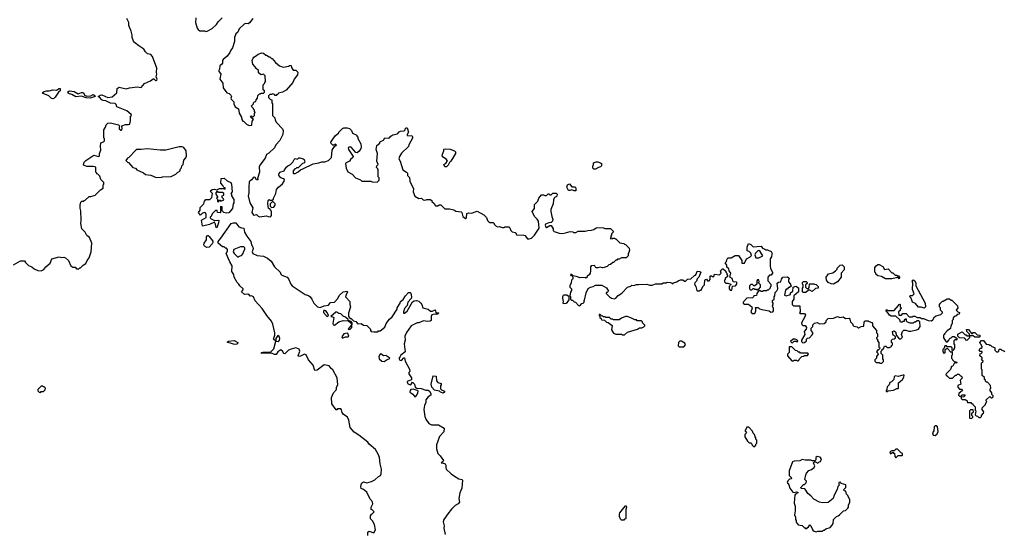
# Model space of a CAD drawing. Extents: x 1861455 to 2058065, y 200073 to 437907.
# Tile 389 of 574: x 1981893 to 1994380, y 352951 to 359472. Entities that reach past the tile are written whole.
import ezdxf

# ---------------------------------------------------------------- set-up
doc = ezdxf.new("R2010")
doc.units = 0

msp = doc.modelspace()

# ---------------------------------------------------------------- linework, layer by layer
at = {"layer": '0CON05XD'}
for points in [[(1982048, 356335), (1982075, 356310), (1982125, 356288), (1982167, 356283), (1982199, 356301), (1982224, 356336), (1982279, 356381), (1982300, 356435), (1982395, 356462), (1982425, 356452), (1982455, 356458), (1982475, 356448), (1982510, 356415), (1982540, 356345), (1982565, 356332), (1982595, 356330), (1982615, 356310), (1982645, 356310), (1982655, 356320), (1982665, 356320), (1982700, 356355), (1982730, 356375), (1982748, 356415), (1982775, 356450), (1982800, 356525), (1982810, 356635), (1982778, 356705), (1982744, 356734), (1982723, 356773), (1982682, 356815), (1982668, 356885), (1982672, 356925), (1982670, 357045), (1982658, 357078), (1982658, 357115), (1982670, 357155), (1982682, 357168), (1982705, 357170), (1982712, 357178), (1982725, 357180), (1982773, 357227), (1982795, 357228), (1982850, 357245), (1982917, 357313), (1982950, 357335), (1982950, 357375), (1982960, 357385), (1982960, 357405), (1982923, 357443), (1982910, 357485), (1982885, 357510), (1982870, 357515), (1982870, 357525), (1982860, 357535), (1982860, 357595), (1982850, 357605), (1982825, 357610), (1982745, 357606), (1982702, 357625), (1982712, 357665), (1982730, 357685), (1982835, 357750), (1982865, 357744), (1982895, 357737), (1982906, 357744), (1982907, 357775), (1982922, 357815), (1982918, 357865), (1982923, 357907), (1982955, 357920), (1982967, 357933), (1982968, 357955), (1982960, 357975), (1982960, 358075), (1982982, 358108), (1982990, 358135), (1983013, 358157), (1983045, 358162), (1983147, 358137), (1983160, 358125), (1983154, 358106), (1983156, 358085), (1983175, 358069), (1983185, 358071), (1983191, 358085), (1983190, 358125), (1983235, 358142), (1983275, 358140), (1983288, 358145), (1983293, 358177), (1983300, 358185), (1983300, 358245), (1983310, 358255), (1983308, 358268), (1983250, 358315), (1983127, 358367), (1983118, 358395), (1983106, 358406), (1983045, 358410), (1982985, 358442), (1982950, 358445), (1982933, 358455), (1982905, 358490), (1982890, 358495), (1982920, 358515), (1982935, 358517), (1983012, 358482), (1983065, 358493), (1983124, 358545), (1983130, 358600), (1983154, 358616), (1983245, 358594), (1983285, 358606), (1983385, 358621), (1983435, 358611), (1983475, 358663), (1983552, 358695), (1983585, 358720), (1983595, 358722), (1983615, 358700), (1983625, 358698), (1983634, 358705), (1983636, 358716), (1983622, 358745), (1983632, 358782), (1983628, 358805), (1983632, 358855), (1983578, 359005), (1983555, 359028), (1983515, 359040), (1983490, 359065), (1983469, 359099), (1983405, 359138), (1983351, 359181), (1983335, 359200), (1983318, 359245), (1983318, 359275), (1983307, 359325), (1983277, 359397), (1983276, 359436), (1983251, 359485)], [(1984128, 359495), (1984123, 359435), (1984143, 359365), (1984155, 359348), (1984178, 359332), (1984235, 359330), (1984255, 359322), (1984270, 359325), (1984332, 359358), (1984390, 359410), (1984410, 359445), (1984463, 359495)], [(1984850, 359485), (1984809, 359431), (1984792, 359418), (1984755, 359422), (1984740, 359415), (1984677, 359355), (1984661, 359315), (1984635, 359290), (1984617, 359245), (1984619, 359195), (1984593, 359115), (1984570, 359085), (1984560, 359055), (1984525, 359008), (1984473, 358965), (1984467, 358953), (1984465, 358920), (1984458, 358905), (1984432, 358885), (1984428, 358845), (1984418, 358825), (1984418, 358815), (1984443, 358785), (1984432, 358715), (1984468, 358665), (1984473, 358605), (1984518, 358545), (1984550, 358535), (1984570, 358515), (1984578, 358495), (1984570, 358475), (1984573, 358463), (1984607, 358427), (1984608, 358405), (1984627, 358367), (1984668, 358338), (1984678, 358285), (1984708, 358235), (1984712, 358205), (1984724, 358184), (1984735, 358180), (1984770, 358145), (1984805, 358128), (1984837, 358133), (1984840, 358185), (1984860, 358205), (1984820, 358235), (1984835, 358250), (1984845, 358240), (1984858, 358242), (1984870, 358255), (1984870, 358285), (1984880, 358295), (1984870, 358305), (1984870, 358325), (1984860, 358335), (1984860, 358345), (1984830, 358375), (1984858, 358402), (1984860, 358415), (1984872, 358428), (1984888, 358432), (1984890, 358455), (1984910, 358475), (1984915, 358510), (1984935, 358530), (1984945, 358530), (1984955, 358540), (1984985, 358540), (1984998, 358552), (1984998, 358568), (1984980, 358580), (1984980, 358645), (1984998, 358662), (1985000, 358675), (1985010, 358685), (1985005, 358760), (1984985, 358780), (1984955, 358772), (1984920, 358795), (1984920, 358825), (1984891, 358851), (1984880, 358875), (1984848, 358908), (1984840, 358955), (1984852, 358985), (1984864, 358996), (1984898, 359015), (1984916, 359034), (1984965, 359052), (1984987, 359047), (1985015, 359020), (1985025, 359020), (1985055, 359000), (1985065, 359000), (1985085, 358980), (1985095, 358980), (1985137, 358927), (1985190, 358885), (1985235, 358868), (1985307, 358883), (1985315, 358890), (1985335, 358890), (1985340, 358865), (1985362, 358832), (1985395, 358830), (1985420, 358805), (1985417, 358773), (1985373, 358717), (1985358, 358675), (1985273, 358577), (1985225, 358552), (1985175, 358538), (1985165, 358520), (1985155, 358520), (1985145, 358510), (1985135, 358510), (1985125, 358520)], [(1982315, 358468), (1982295, 358472), (1982263, 358503), (1982190, 358535), (1982182, 358548), (1982205, 358562), (1982235, 358570), (1982265, 358569), (1982315, 358583), (1982362, 358578), (1982395, 358600), (1982408, 358598), (1982405, 358570), (1982387, 358553), (1982345, 358488), (1982325, 358472), (1982315, 358468)], [(1982785, 358474), (1982735, 358478), (1982675, 358500), (1982604, 358494), (1982555, 358520), (1982510, 358535), (1982502, 358555), (1982525, 358567), (1982585, 358560), (1982635, 358532), (1982675, 358547), (1982695, 358548), (1982705, 358540), (1982713, 358513), (1982745, 358500), (1982795, 358507), (1982825, 358520), (1982838, 358515), (1982850, 358495), (1982785, 358474)], [(1985125, 358520), (1985105, 358530), (1985085, 358520), (1985065, 358520), (1985050, 358505), (1985050, 358485), (1985075, 358460), (1985090, 358455), (1985090, 358415), (1985100, 358405), (1985100, 358255), (1985127, 358227), (1985132, 358195), (1985148, 358165), (1985228, 358085), (1985233, 358065), (1985230, 358015), (1985193, 357937), (1985142, 357885), (1985123, 357847), (1985053, 357777), (1985025, 357760), (1985007, 357715), (1984937, 357625), (1984930, 357605), (1984936, 357535), (1984910, 357455), (1984917, 357447), (1984915, 357440), (1984895, 357440), (1984879, 357469), (1984865, 357472), (1984852, 357465), (1984833, 357437), (1984803, 357415), (1984798, 357345), (1984800, 357275), (1984790, 357235), (1984813, 357145), (1984848, 357085), (1984838, 357025), (1984855, 356998), (1984865, 356992), (1984895, 356998), (1984916, 356976), (1984935, 356971), (1985025, 356982), (1985043, 356973), (1985075, 356970), (1985088, 356985), (1985088, 357035), (1985080, 357055), (1985065, 357070), (1985050, 357075), (1985040, 357135), (1985043, 357177), (1985055, 357190), (1985065, 357180), (1985095, 357180), (1985110, 357195), (1985110, 357205), (1985142, 357265), (1985148, 357315), (1985174, 357346), (1985225, 357388), (1985247, 357423), (1985252, 357442), (1985238, 357452), (1985203, 357463), (1985190, 357475), (1985190, 357485), (1985180, 357495), (1985180, 357515), (1985190, 357525), (1985192, 357538), (1985248, 357552), (1985250, 357565), (1985270, 357585), (1985270, 357595), (1985292, 357618), (1985328, 357632), (1985358, 357662), (1985372, 357698), (1985385, 357710), (1985415, 357700), (1985432, 357718), (1985445, 357720), (1985487, 357707), (1985500, 357695), (1985510, 357665), (1985495, 357650), (1985480, 357645), (1985425, 357590), (1985405, 357590), (1985398, 357582), (1985382, 357578), (1985360, 357555), (1985360, 357525), (1985365, 357520), (1985385, 357520), (1985425, 357542), (1985453, 357567), (1985485, 357577), (1985615, 357642), (1985685, 357653), (1985725, 357668), (1985762, 357668), (1985810, 357685), (1985847, 357723), (1985858, 357815), (1985882, 357858), (1985910, 357885), (1985895, 357890), (1985885, 357880), (1985865, 357880), (1985842, 357902), (1985840, 357915), (1985894, 357996), (1985940, 358035), (1985940, 358045), (1985988, 358092), (1986005, 358098), (1986045, 358098), (1986075, 358090), (1986100, 358065), (1986112, 358032), (1986170, 358005), (1986170, 357995), (1986180, 357985), (1986180, 357965), (1986220, 357895), (1986222, 357855), (1986218, 357835), (1986199, 357801), (1986175, 357782), (1986154, 357784), (1986095, 357854), (1986085, 357858), (1986068, 357852), (1986060, 357840), (1986062, 357822), (1986095, 357773), (1986122, 357735), (1986118, 357722), (1986087, 357695), (1986074, 357676), (1986035, 357656), (1986027, 357645), (1986032, 357585), (1986055, 357540), (1986109, 357509), (1986150, 357465), (1986215, 357440), (1986233, 357423), (1986345, 357420), (1986365, 357412), (1986425, 357410), (1986450, 357435), (1986450, 357465), (1986440, 357475), (1986440, 357565), (1986435, 357580), (1986420, 357595), (1986422, 357615), (1986438, 357635), (1986422, 357675), (1986432, 357775), (1986412, 357825), (1986422, 357875), (1986460, 357905), (1986460, 357915), (1986470, 357925), (1986505, 357943), (1986525, 357970), (1986565, 357968), (1986585, 357972), (1986600, 357995), (1986625, 358008), (1986685, 358022), (1986704, 358046), (1986723, 358057), (1986768, 358062), (1986780, 358075), (1986780, 358085), (1986795, 358100), (1986805, 358100), (1986823, 358045), (1986807, 358015), (1986808, 358005), (1986817, 357997), (1986865, 358000), (1986872, 357995), (1986878, 357975), (1986828, 357885), (1986825, 357860), (1986734, 357776), (1986708, 357735), (1986702, 357705), (1986718, 357675), (1986752, 357565), (1986798, 357538), (1986810, 357525), (1986810, 357495), (1986837, 357467), (1986843, 357423), (1986867, 357367), (1986887, 357327), (1986882, 357285), (1986905, 357230), (1986955, 357200), (1986987, 357207), (1987010, 357185), (1987025, 357180), (1987047, 357183), (1987055, 357190), (1987097, 357187), (1987120, 357175), (1987120, 357165), (1987150, 357140), (1987165, 357110), (1987195, 357110), (1987215, 357120), (1987235, 357120), (1987285, 357070), (1987345, 357070), (1987397, 357057), (1987423, 357043), (1987492, 357032), (1987502, 357022), (1987511, 356975), (1987545, 356946), (1987560, 356955), (1987565, 357010), (1987585, 357018), (1987625, 357017), (1987695, 357042), (1987780, 356995), (1987815, 356960), (1987824, 356924), (1987844, 356904), (1987855, 356898), (1987898, 356898), (1987910, 356885), (1987910, 356875), (1987935, 356850), (1987955, 356842), (1987975, 356848), (1988015, 356832), (1988038, 356832), (1988045, 356840), (1988095, 356840), (1988108, 356828), (1988120, 356795), (1988138, 356778), (1988175, 356770), (1988190, 356755), (1988192, 356742), (1988287, 356737), (1988305, 356730), (1988315, 356710), (1988335, 356690), (1988355, 356688), (1988385, 356698), (1988422, 356735), (1988482, 356825), (1988472, 356912), (1988455, 356940), (1988420, 356975), (1988392, 357035), (1988422, 357075), (1988423, 357127), (1988463, 357167), (1988478, 357205), (1988512, 357248), (1988535, 357250), (1988555, 357240), (1988575, 357240), (1988595, 357260), (1988605, 357260), (1988615, 357250), (1988635, 357250), (1988648, 357262), (1988655, 357270), (1988695, 357270), (1988710, 357255), (1988705, 357230), (1988698, 357222), (1988682, 357218), (1988670, 357205), (1988662, 357185), (1988660, 357135), (1988628, 357062), (1988628, 357035), (1988640, 356975), (1988656, 356934), (1988652, 356915), (1988635, 356898), (1988605, 356894), (1988563, 356875), (1988557, 356865), (1988567, 356837), (1988575, 356832), (1988615, 356858), (1988635, 356860), (1988660, 356815), (1988660, 356795), (1988672, 356782), (1988735, 356762), (1988775, 356758), (1988816, 356764), (1988875, 356782), (1988907, 356777), (1988915, 356770), (1988945, 356770), (1988975, 356788), (1989065, 356788), (1989097, 356797), (1989145, 356800), (1989175, 356808), (1989205, 356830), (1989225, 356832), (1989295, 356828), (1989315, 356820), (1989385, 356820), (1989418, 356788), (1989420, 356775), (1989400, 356755), (1989400, 356735), (1989390, 356725), (1989390, 356705), (1989382, 356692), (1989405, 356690), (1989415, 356700), (1989435, 356700), (1989445, 356690), (1989455, 356690), (1989505, 356640), (1989555, 356630), (1989565, 356620), (1989578, 356618), (1989622, 356572), (1989628, 356545), (1989620, 356515), (1989610, 356505), (1989610, 356475), (1989585, 356450), (1989525, 356450), (1989495, 356430), (1989475, 356430), (1989465, 356420), (1989455, 356420), (1989425, 356390), (1989415, 356390), (1989387, 356363), (1989365, 356360), (1989345, 356340), (1989306, 356324), (1989285, 356322), (1989255, 356332), (1989225, 356320), (1989205, 356320), (1989190, 356335), (1989185, 356350), (1989142, 356348), (1989130, 356335), (1989132, 356285), (1989127, 356253), (1989116, 356234), (1989090, 356215), (1989088, 356202), (1989075, 356192), (1989063, 356197), (1988995, 356194), (1988969, 356209), (1988912, 356222), (1988895, 356238), (1988880, 356235), (1988882, 356225), (1988898, 356218), (1988908, 356205), (1988907, 356183), (1988890, 356165), (1988887, 356133), (1988868, 356095), (1988870, 356075), (1988890, 356055), (1988890, 356035), (1988878, 356012), (1988870, 355965), (1988877, 355957), (1988880, 355925), (1988892, 355912), (1988905, 355910), (1988925, 355890), (1988940, 355885), (1988982, 355842), (1988995, 355840), (1989022, 355868), (1989038, 355872), (1989050, 355885), (1989050, 355905), (1989057, 355913), (1989078, 356005), (1989101, 356059), (1989132, 356078), (1989166, 356084), (1989195, 356100), (1989275, 356100), (1989335, 356068), (1989360, 356025), (1989345, 356010), (1989332, 356008), (1989330, 355995), (1989372, 355952), (1989400, 355935), (1989435, 355928), (1989453, 355937), (1989481, 355969), (1989529, 356001), (1989600, 356075), (1989645, 356090), (1989655, 356100), (1989682, 356098), (1989715, 356112), (1989745, 356108), (1989845, 356113), (1989885, 356102), (1989913, 356103), (1989955, 356118), (1990035, 356120), (1990055, 356132), (1990095, 356130), (1990105, 356138), (1990146, 356136), (1990175, 356120), (1990185, 356130), (1990227, 356143), (1990243, 356157), (1990275, 356170), (1990305, 356170), (1990323, 356153), (1990335, 356152), (1990363, 356177), (1990405, 356180), (1990450, 356225), (1990465, 356230), (1990472, 356242)], [(1983625, 357468), (1983695, 357472), (1983705, 357478), (1983815, 357482), (1983875, 357512), (1983895, 357532), (1983923, 357547), (1983933, 357577), (1983947, 357593), (1983950, 357615), (1983967, 357633), (1983973, 357687), (1984001, 357719), (1984008, 357742), (1984006, 357805), (1983975, 357850), (1983955, 357857), (1983915, 357857), (1983745, 357817), (1983675, 357817), (1983515, 357834), (1983434, 357824), (1983380, 357825), (1983364, 357816), (1983276, 357724), (1983260, 357715), (1983240, 357685), (1983260, 357665), (1983275, 357660), (1983330, 357595), (1983360, 357585), (1983380, 357565), (1983465, 357528), (1983488, 357508), (1983556, 357496), (1983625, 357468)], [(1987305, 357603), (1987284, 357604), (1987273, 357635), (1987299, 357651), (1987320, 357675), (1987306, 357696), (1987263, 357725), (1987253, 357745), (1987254, 357766), (1987273, 357805), (1987274, 357826), (1987287, 357833), (1987354, 357826), (1987407, 357807), (1987420, 357795), (1987418, 357775), (1987395, 357730), (1987360, 357675), (1987342, 357658), (1987328, 357625), (1987305, 357603)], [(1989195, 357572), (1989173, 357573), (1989160, 357585), (1989160, 357615), (1989170, 357625), (1989170, 357655), (1989205, 357668), (1989225, 357668), (1989260, 357655), (1989270, 357645), (1989270, 357615), (1989257, 357603), (1989233, 357597), (1989195, 357572)], [(1984395, 356830), (1984383, 356833), (1984377, 356877), (1984365, 356900), (1984299, 356871), (1984212, 356852), (1984200, 356925), (1984258, 356962), (1984257, 356997), (1984248, 357018), (1984235, 357022), (1984213, 357017), (1984185, 356990), (1984160, 357025), (1984180, 357055), (1984182, 357088), (1984230, 357135), (1984235, 357170), (1984255, 357190), (1984305, 357190), (1984330, 357215), (1984340, 357265), (1984310, 357295), (1984332, 357318), (1984362, 357322), (1984395, 357310), (1984425, 357328), (1984485, 357330), (1984498, 357322), (1984498, 357338), (1984482, 357342), (1984470, 357365), (1984442, 357395), (1984450, 357455), (1984485, 357458), (1984525, 357428), (1984570, 357405), (1984580, 357385), (1984588, 357285), (1984570, 357265), (1984580, 357255), (1984580, 357235), (1984607, 357187), (1984610, 357145), (1984600, 357135), (1984592, 357075), (1984545, 357021), (1984514, 357014), (1984480, 357025), (1984460, 357045), (1984460, 357095), (1984445, 357100), (1984440, 357095), (1984440, 357025), (1984435, 357020), (1984403, 357023), (1984398, 357048), (1984375, 357050), (1984332, 357008), (1984320, 356975), (1984310, 356965), (1984310, 356955), (1984320, 356945), (1984365, 356922), (1984420, 356925), (1984416, 356894), (1984395, 356830)], [(1988925, 357298), (1988895, 357312), (1988872, 357302), (1988852, 357302), (1988832, 357345), (1988840, 357375), (1988867, 357387), (1988895, 357350), (1988938, 357348), (1988948, 357335), (1988945, 357300), (1988925, 357298)], [(1984415, 357160), (1984425, 357180), (1984435, 357180), (1984445, 357170), (1984480, 357185), (1984478, 357198), (1984460, 357215), (1984460, 357235), (1984480, 357245), (1984480, 357265), (1984465, 357280), (1984415, 357280), (1984405, 357290), (1984395, 357290), (1984380, 357275), (1984380, 357255), (1984400, 357225), (1984400, 357215), (1984390, 357205), (1984400, 357195), (1984400, 357165), (1984415, 357160)], [(1985088, 357088), (1985115, 357092), (1985132, 357115), (1985132, 357132), (1985108, 357158), (1985095, 357160), (1985070, 357135), (1985070, 357105), (1985088, 357088)], [(1986308, 352925), (1986310, 352965), (1986325, 352980), (1986385, 352958), (1986407, 352995), (1986391, 353065), (1986368, 353108), (1986340, 353135), (1986340, 353175), (1986350, 353185), (1986350, 353195), (1986365, 353200), (1986390, 353225), (1986365, 353250), (1986350, 353255), (1986350, 353285), (1986370, 353325), (1986368, 353345), (1986358, 353365), (1986336, 353386), (1986295, 353472), (1986255, 353507), (1986225, 353522), (1986218, 353545), (1986230, 353585), (1986242, 353598), (1986255, 353604), (1986295, 353594), (1986355, 353609), (1986395, 353629), (1986445, 353673), (1986469, 353685), (1986479, 353705), (1986483, 353767), (1986465, 353835), (1986458, 353915), (1986441, 353955), (1986405, 354016), (1986324, 354084), (1986309, 354109), (1986195, 354197), (1986135, 354234), (1986084, 354295), (1986066, 354386), (1986051, 354425), (1985995, 354464), (1985981, 354485), (1985975, 354520), (1985965, 354530), (1985925, 354530), (1985915, 354520), (1985905, 354520), (1985852, 354595), (1985848, 354675), (1985872, 354735), (1985910, 354775), (1985912, 354805), (1985928, 354835), (1985920, 354925), (1985866, 355025), (1985843, 355043), (1985817, 355077), (1985755, 355092), (1985666, 355024), (1985635, 355020), (1985613, 355085), (1985556, 355155), (1985525, 355219), (1985505, 355226), (1985455, 355200), (1985430, 355195), (1985424, 355205), (1985447, 355265), (1985439, 355289), (1985395, 355306), (1985335, 355288), (1985304, 355275), (1985255, 355230), (1985242, 355232), (1985226, 355265), (1985205, 355279), (1985168, 355255), (1985145, 355222), (1985125, 355223), (1985085, 355240), (1984960, 355235), (1984960, 355245), (1984975, 355250), (1985075, 355250), (1985117, 355293), (1985140, 355390), (1985112, 355415), (1985128, 355465), (1985128, 355495), (1985103, 355605), (1985088, 355645), (1985028, 355718), (1984970, 355805), (1984881, 355901), (1984860, 355955), (1984835, 355967), (1984815, 355962), (1984806, 355976), (1984786, 355986), (1984745, 355983), (1984708, 356015), (1984727, 356043), (1984728, 356055), (1984684, 356094), (1984673, 356113), (1984650, 356135), (1984612, 356205), (1984610, 356235), (1984582, 356275), (1984587, 356347), (1984558, 356398), (1984512, 356505), (1984530, 356535), (1984530, 356555), (1984515, 356570), (1984502, 356572), (1984485, 356590), (1984465, 356590), (1984410, 356635), (1984410, 356655), (1984445, 356698), (1984577, 356885), (1984605, 356894), (1984635, 356891), (1984674, 356844), (1984705, 356830), (1984735, 356827), (1984746, 356776), (1984772, 356722), (1984826, 356655), (1984832, 356615), (1984850, 356585), (1984852, 356565), (1984843, 356525), (1984850, 356505), (1984905, 356479), (1984985, 356469), (1985035, 356446), (1985081, 356405), (1985125, 356333), (1985195, 356268), (1985205, 356240), (1985217, 356227), (1985284, 356204), (1985304, 356184), (1985331, 356115), (1985350, 356095), (1985514, 355984), (1985555, 355969), (1985575, 355954), (1985599, 355925), (1985622, 355875), (1985670, 355825), (1985705, 355820), (1985755, 355838), (1985811, 355849), (1985835, 355880), (1985886, 355884), (1985929, 355931), (1985945, 355972), (1985994, 356016), (1986047, 356027), (1986052, 356015), (1986032, 355978), (1986027, 355955), (1986033, 355943), (1986081, 355895), (1986080, 355855), (1986090, 355825), (1986064, 355745), (1986062, 355705), (1986085, 355680), (1986095, 355678), (1986128, 355648), (1986155, 355640), (1986182, 355612), (1986225, 355617), (1986255, 355592), (1986295, 355590), (1986340, 355545), (1986340, 355525), (1986352, 355512), (1986385, 355508), (1986435, 355510), (1986445, 355520), (1986465, 355520), (1986525, 355570), (1986540, 355615), (1986581, 355669), (1986615, 355700), (1986680, 355795), (1986682, 355815), (1986717, 355873), (1986722, 355895), (1986755, 355920), (1986784, 355966), (1986825, 356010), (1986845, 356010), (1986855, 356000), (1986863, 355955), (1986856, 355934), (1986817, 355885), (1986808, 355842), (1986774, 355805), (1986760, 355765), (1986762, 355745), (1986774, 355744), (1986805, 355770), (1986875, 355890), (1986895, 355902), (1986925, 355908), (1986957, 355897), (1986980, 355875), (1986992, 355855), (1987005, 355812), (1987075, 355798), (1987105, 355772), (1987129, 355771), (1987158, 355788), (1987167, 355777), (1987172, 355752), (1987205, 355750), (1987210, 355745), (1987185, 355730), (1987155, 355732), (1987120, 355725), (1987112, 355705), (1987110, 355655), (1987097, 355643), (1987065, 355640), (1987015, 355648), (1986957, 355623), (1986935, 355622), (1986858, 355585), (1986798, 355502), (1986777, 355455), (1986781, 355405), (1986769, 355355), (1986780, 355255), (1986728, 355215), (1986720, 355195), (1986705, 355180), (1986704, 355165), (1986715, 355151), (1986735, 355147), (1986765, 355180), (1986775, 355180), (1986782, 355135), (1986837, 355035), (1986840, 355005), (1986828, 354992), (1986828, 354975), (1986860, 354925), (1986862, 354898), (1986815, 354884), (1986806, 354875), (1986811, 354855), (1986835, 354840), (1986852, 354838), (1986875, 354870), (1986898, 354845), (1986910, 354805), (1986930, 354795), (1986985, 354790), (1987045, 354767), (1987075, 354770), (1987092, 354755), (1987107, 354725), (1987106, 354704), (1987072, 354685), (1987043, 354645), (1987043, 354613), (1987027, 354575), (1987019, 354525), (1987032, 354435), (1987045, 354402), (1987083, 354345), (1987115, 354330), (1987205, 354330), (1987277, 354287), (1987271, 354239), (1987219, 354181), (1987178, 354075), (1987178, 354025), (1987198, 353965), (1987225, 353937), (1987266, 353875), (1987260, 353860), (1987240, 353845), (1987265, 353844), (1987287, 353835), (1987296, 353815), (1987296, 353785), (1987303, 353765), (1987366, 353706), (1987408, 353675), (1987464, 353644), (1987500, 353635), (1987510, 353625), (1987500, 353525), (1987476, 353465), (1987463, 353395), (1987470, 353345), (1987454, 353326), (1987417, 353303), (1987371, 353259), (1987323, 353197)], [(1984265, 356578), (1984238, 356598), (1984230, 356615), (1984232, 356635), (1984261, 356675), (1984262, 356715), (1984275, 356730), (1984285, 356730), (1984298, 356718), (1984342, 356662), (1984342, 356645), (1984332, 356625), (1984295, 356582), (1984265, 356578)], [(1990472, 356242), (1990485, 356280), (1990517, 356277), (1990530, 356265), (1990508, 356202), (1990485, 356180), (1990477, 356153), (1990455, 356130), (1990450, 356115), (1990470, 356085), (1990480, 356035), (1990485, 356030), (1990515, 356030), (1990525, 356040), (1990535, 356040), (1990558, 356085), (1990578, 356105), (1990580, 356165), (1990590, 356175), (1990605, 356178), (1990617, 356157), (1990635, 356156), (1990651, 356175), (1990650, 356215), (1990655, 356220), (1990665, 356220), (1990675, 356210), (1990695, 356210), (1990705, 356240), (1990768, 356232), (1990790, 356255), (1990780, 356285), (1990805, 356310), (1990815, 356310), (1990848, 356278), (1990850, 356265), (1990860, 356255), (1990860, 356235), (1990870, 356225), (1990868, 356212), (1990840, 356185), (1990840, 356175), (1990830, 356165), (1990830, 356145), (1990848, 356128), (1990875, 356128), (1990910, 356115), (1990908, 356102), (1990890, 356085), (1990890, 356055), (1990905, 356040), (1990925, 356040), (1990932, 356088), (1990970, 356095), (1990990, 356115), (1990990, 356135), (1990985, 356140), (1990942, 356142), (1990927, 356187), (1990900, 356205), (1990910, 356255), (1990890, 356285), (1990888, 356308), (1990862, 356332), (1990860, 356355), (1990840, 356385), (1990858, 356402), (1990860, 356425), (1990875, 356450), (1990915, 356450), (1990965, 356480), (1991007, 356477), (1991050, 356415), (1991052, 356382), (1991085, 356380), (1991110, 356435), (1991159, 356461), (1991172, 356478), (1991166, 356506), (1991145, 356528), (1991118, 356538), (1991118, 356585), (1991135, 356630), (1991167, 356617), (1991195, 356590), (1991297, 356597), (1991312, 356572), (1991345, 356560), (1991355, 356550), (1991375, 356550), (1991425, 356530), (1991438, 356505), (1991432, 356495), (1991427, 356463), (1991412, 356435), (1991410, 356345), (1991413, 356313), (1991440, 356265), (1991440, 356255), (1991425, 356230), (1991402, 356228), (1991380, 356205), (1991380, 356155), (1991420, 356115), (1991420, 356085), (1991410, 356075), (1991410, 356065), (1991385, 356040), (1991375, 356040), (1991365, 356030), (1991325, 356030), (1991315, 356020), (1991295, 356020), (1991285, 356030), (1991262, 356028), (1991240, 355995), (1991238, 355972), (1991202, 355968), (1991198, 355952), (1991185, 355940), (1991115, 355938), (1991070, 355885), (1991070, 355875), (1991085, 355860), (1991135, 355860), (1991180, 355825), (1991182, 355808), (1991166, 355765), (1991172, 355752), (1991185, 355743), (1991208, 355742), (1991221, 355749), (1991230, 355775), (1991230, 355805), (1991220, 355815), (1991225, 355820), (1991257, 355817), (1991275, 355800), (1991303, 355793), (1991397, 355777), (1991418, 355758), (1991445, 355762), (1991452, 355775), (1991452, 355805), (1991440, 355835), (1991450, 355865), (1991450, 355875), (1991440, 355885), (1991440, 355905), (1991460, 355925), (1991460, 355955), (1991470, 355965), (1991473, 356007), (1991495, 356030), (1991508, 356055), (1991500, 356125), (1991515, 356140), (1991548, 356142), (1991553, 356177), (1991570, 356205), (1991629, 356209), (1991648, 356195), (1991650, 356185), (1991642, 356165), (1991643, 356143), (1991670, 356115), (1991670, 356105), (1991680, 356095), (1991655, 356070), (1991645, 356070), (1991628, 356052), (1991615, 356050), (1991605, 356040), (1991593, 355973), (1991615, 355968), (1991670, 355985), (1991670, 356005), (1991700, 356025), (1991702, 356078), (1991735, 356088), (1991768, 356068), (1991770, 356015), (1991710, 355965), (1991710, 355925), (1991690, 355895), (1991690, 355855), (1991705, 355840), (1991788, 355838), (1991790, 355765), (1991782, 355752), (1991795, 355740), (1991845, 355740), (1991860, 355725), (1991852, 355698), (1991810, 355625), (1991812, 355602), (1991825, 355590), (1991855, 355590), (1991870, 355565), (1991868, 355542), (1991840, 355515), (1991850, 355475), (1991810, 355405), (1991810, 355385), (1991825, 355370), (1991848, 355372), (1991870, 355395), (1991872, 355418), (1991885, 355430), (1991908, 355432), (1991945, 355470), (1991952, 355485), (1991952, 355502), (1991930, 355525), (1991930, 355555), (1991950, 355575), (1991952, 355598), (1991972, 355618), (1992005, 355628), (1992035, 355612), (1992096, 355614), (1992120, 355635), (1992120, 355655), (1992145, 355678), (1992215, 355682), (1992265, 355702), (1992295, 355692), (1992335, 355700), (1992365, 355678), (1992412, 355682), (1992422, 355672), (1992430, 355635), (1992460, 355605), (1992460, 355595), (1992473, 355583), (1992512, 355572), (1992525, 355560), (1992535, 355560), (1992563, 355577), (1992598, 355582), (1992602, 355635), (1992615, 355650), (1992655, 355650), (1992665, 355640), (1992698, 355628), (1992710, 355615), (1992710, 355585), (1992760, 355525), (1992760, 355495), (1992770, 355485), (1992770, 355445), (1992760, 355435), (1992760, 355425), (1992770, 355415), (1992770, 355395), (1992790, 355375), (1992790, 355315), (1992800, 355305), (1992798, 355292), (1992785, 355280), (1992775, 355280), (1992760, 355255), (1992778, 355238), (1992780, 355225), (1992760, 355195), (1992760, 355175), (1992738, 355152), (1992740, 355135), (1992755, 355120), (1992795, 355120), (1992805, 355110), (1992825, 355110), (1992848, 355132), (1992850, 355155), (1992840, 355165), (1992840, 355215), (1992820, 355235), (1992820, 355265), (1992830, 355275), (1992832, 355288), (1992848, 355292), (1992862, 355328), (1992878, 355328), (1992895, 355310), (1992925, 355310), (1992950, 355325), (1992950, 355335), (1992960, 355345), (1992960, 355365), (1992950, 355375), (1992950, 355405), (1992962, 355418), (1992985, 355420), (1993000, 355435), (1992998, 355448), (1992970, 355465), (1992960, 355515), (1992985, 355520), (1992998, 355508), (1993012, 355462), (1993045, 355420), (1993068, 355422), (1993087, 355443), (1993078, 355475), (1993088, 355512), (1993105, 355530), (1993132, 355532), (1993168, 355518), (1993195, 355518), (1993267, 355533), (1993290, 355545), (1993312, 355575), (1993308, 355638), (1993295, 355650), (1993275, 355650), (1993255, 355630), (1993235, 355630), (1993225, 355620), (1993185, 355620), (1993152, 355632), (1993140, 355645), (1993138, 355668), (1993125, 355670), (1993112, 355658), (1993108, 355642), (1993095, 355640), (1993085, 355630), (1993065, 355630), (1993055, 355660), (1993005, 355710), (1992945, 355710), (1992925, 355720), (1992908, 355748), (1992880, 355775), (1992882, 355788), (1992895, 355790), (1992905, 355780), (1992985, 355780), (1993038, 355842), (1993042, 355858), (1993055, 355860), (1993060, 355855), (1993060, 355825), (1993070, 355815), (1993070, 355805), (1993060, 355795), (1993058, 355782), (1993040, 355765), (1993042, 355722), (1993075, 355720), (1993095, 355740), (1993135, 355740), (1993175, 355700), (1993215, 355700), (1993225, 355710), (1993245, 355710), (1993275, 355690), (1993315, 355690), (1993325, 355680), (1993357, 355677), (1993414, 355654), (1993455, 355650), (1993475, 355662), (1993495, 355698), (1993515, 355712), (1993575, 355730), (1993598, 355752), (1993598, 355758), (1993570, 355785), (1993570, 355815), (1993560, 355825), (1993560, 355855), (1993570, 355875), (1993595, 355900), (1993605, 355900), (1993655, 355930), (1993675, 355930), (1993687, 355927), (1993705, 355910), (1993715, 355910), (1993788, 355838), (1993790, 355815), (1993770, 355785), (1993792, 355762), (1993810, 355755), (1993808, 355732), (1993782, 355728), (1993768, 355712), (1993755, 355710), (1993732, 355688), (1993730, 355665), (1993720, 355655), (1993720, 355615), (1993700, 355585), (1993698, 355552), (1993657, 355523), (1993620, 355485), (1993620, 355475), (1993610, 355465), (1993610, 355435), (1993642, 355382), (1993658, 355382), (1993678, 355402), (1993680, 355415)], [(1984665, 356460), (1984675, 356470), (1984705, 356480), (1984728, 356502), (1984730, 356525), (1984750, 356555), (1984750, 356575), (1984735, 356590), (1984695, 356588), (1984610, 356555), (1984602, 356525), (1984612, 356502), (1984655, 356460), (1984665, 356460)], [(1991265, 356450), (1991318, 356475), (1991285, 356530), (1991265, 356540), (1991254, 356536), (1991224, 356506), (1991216, 356485), (1991230, 356450), (1991265, 356450)], [(1981815, 356358), (1981905, 356412), (1981935, 356412), (1981955, 356410), (1981965, 356390), (1982005, 356350), (1982048, 356335)], [(1992215, 356113), (1992185, 356117), (1992147, 356135), (1992127, 356165), (1992122, 356205), (1992150, 356245), (1992205, 356260), (1992240, 356285), (1992260, 356305), (1992262, 356318), (1992300, 356355), (1992325, 356360), (1992350, 356335), (1992350, 356295), (1992310, 356255), (1992310, 356205), (1992265, 356142), (1992215, 356113)], [(1993045, 356180), (1993035, 356200), (1993015, 356200), (1993007, 356193), (1992955, 356182), (1992875, 356183), (1992822, 356212), (1992775, 356220), (1992752, 356242), (1992750, 356255), (1992740, 356265), (1992740, 356325), (1992755, 356348), (1992778, 356362), (1992795, 356362), (1992838, 356338), (1992862, 356302), (1992905, 356310), (1992955, 356260), (1992965, 356260), (1992995, 356230), (1993015, 356230), (1993025, 356220), (1993038, 356218), (1993050, 356205), (1993045, 356180)], [(1991245, 356040), (1991255, 356050), (1991268, 356052), (1991290, 356075), (1991290, 356105), (1991260, 356135), (1991270, 356145), (1991265, 356170), (1991252, 356168), (1991243, 356157), (1991240, 356115), (1991218, 356092), (1991202, 356092), (1991185, 356110), (1991165, 356110), (1991150, 356095), (1991150, 356055), (1991165, 356040), (1991178, 356042), (1991195, 356060), (1991205, 356060), (1991215, 356050), (1991235, 356050), (1991245, 356040)], [(1991865, 356010), (1991825, 356010), (1991820, 356015), (1991820, 356065), (1991830, 356075), (1991830, 356105), (1991820, 356115), (1991820, 356135), (1991835, 356148), (1991867, 356147), (1991880, 356135), (1991878, 356122), (1991860, 356105), (1991860, 356075), (1991875, 356060), (1991895, 356060), (1991907, 356073), (1991910, 356115), (1991915, 356120), (1991965, 356120), (1991973, 356113), (1991995, 356110), (1992020, 356085), (1992020, 356065), (1991985, 356060), (1991945, 356020), (1991915, 356040), (1991895, 356040), (1991865, 356010)], [(1993365, 355810), (1993324, 355824), (1993292, 355822), (1993255, 355870), (1993214, 355884), (1993200, 355935), (1993180, 355955), (1993185, 355970), (1993215, 355970), (1993238, 355992), (1993214, 356046), (1993218, 356125), (1993210, 356155), (1993225, 356170), (1993247, 356157), (1993260, 356125), (1993260, 356095), (1993378, 355875), (1993380, 355825), (1993365, 355810)], [(1988805, 355867), (1988825, 355874), (1988842, 355885), (1988860, 355915), (1988862, 355952), (1988834, 355974), (1988795, 355976), (1988785, 355970), (1988778, 355955), (1988776, 355935), (1988786, 355894), (1988780, 355875), (1988805, 355867)], [(1985795, 355703), (1985808, 355715), (1985792, 355755), (1985775, 355776), (1985765, 355781), (1985752, 355778), (1985744, 355766), (1985746, 355755), (1985778, 355715), (1985795, 355703)], [(1985885, 355594), (1985942, 355638), (1985995, 355652), (1986060, 355650), (1986060, 355665), (1986026, 355696), (1985995, 355710), (1985966, 355736), (1985941, 355741), (1985915, 355758), (1985903, 355757), (1985840, 355705), (1985865, 355700), (1985875, 355690), (1985864, 355615), (1985870, 355600), (1985885, 355594)], [(1986065, 355538), (1986085, 355545), (1986104, 355565), (1986110, 355625), (1986095, 355640), (1986085, 355640), (1986075, 355650), (1986060, 355650), (1986102, 355612), (1986098, 355592), (1986060, 355545), (1986065, 355538)], [(1989565, 355470), (1989603, 355507), (1989727, 355543), (1989755, 355560), (1989785, 355560), (1989808, 355572), (1989820, 355585), (1989820, 355595), (1989792, 355622), (1989790, 355635), (1989778, 355648), (1989725, 355650), (1989715, 355660), (1989695, 355660), (1989645, 355688), (1989595, 355703), (1989575, 355702), (1989525, 355682), (1989495, 355660), (1989425, 355660), (1989415, 355670), (1989395, 355670), (1989375, 355690), (1989325, 355690), (1989315, 355700), (1989295, 355700), (1989285, 355710), (1989272, 355712), (1989255, 355730), (1989242, 355728), (1989240, 355715), (1989250, 355705), (1989252, 355692), (1989268, 355678), (1989272, 355662), (1989308, 355658), (1989335, 355630), (1989358, 355628), (1989408, 355588), (1989400, 355535), (1989424, 355494), (1989455, 355480), (1989525, 355480), (1989535, 355470), (1989565, 355470)], [(1993905, 355400), (1993892, 355402), (1993888, 355418), (1993875, 355430), (1993812, 355432), (1993790, 355455), (1993792, 355478), (1993845, 355510), (1993885, 355470), (1993895, 355470), (1993905, 355460), (1993940, 355460), (1993938, 355432), (1993905, 355400)], [(1994065, 355440), (1994005, 355440), (1993985, 355460), (1993940, 355460), (1993938, 355478), (1993903, 355513), (1993902, 355538), (1993925, 355540), (1993965, 355490), (1993975, 355490), (1993985, 355500), (1994005, 355500), (1994035, 355470), (1994068, 355468), (1994070, 355445), (1994065, 355440)], [(1984625, 355348), (1984605, 355351), (1984523, 355377), (1984541, 355389), (1984615, 355399), (1984658, 355375), (1984660, 355365), (1984645, 355352), (1984625, 355348)], [(1985175, 355388), (1985190, 355405), (1985193, 355425), (1985185, 355448), (1985165, 355462), (1985142, 355425), (1985140, 355390), (1985175, 355388)], [(1985995, 355433), (1986024, 355446), (1986059, 355445), (1986066, 355455), (1986055, 355488), (1986045, 355493), (1986005, 355483), (1985980, 355445), (1985984, 355434), (1985995, 355433)], [(1990315, 355320), (1990338, 355345), (1990328, 355365), (1990285, 355392), (1990265, 355390), (1990250, 355375), (1990245, 355330), (1990255, 355320), (1990315, 355320)], [(1991695, 355370), (1991715, 355390), (1991745, 355390), (1991755, 355380), (1991760, 355395), (1991748, 355408), (1991727, 355417), (1991703, 355417), (1991670, 355385), (1991682, 355372), (1991695, 355370)], [(1993680, 355415), (1993695, 355430), (1993708, 355432), (1993725, 355450), (1993745, 355450), (1993778, 355428), (1993780, 355415), (1993768, 355402), (1993755, 355410), (1993740, 355395), (1993740, 355355), (1993750, 355345), (1993750, 355305), (1993740, 355295), (1993738, 355282), (1993725, 355270), (1993720, 355275), (1993720, 355305), (1993708, 355318), (1993655, 355320), (1993645, 355330), (1993625, 355330), (1993618, 355302), (1993600, 355285), (1993600, 355255), (1993615, 355240), (1993628, 355242), (1993630, 355285), (1993655, 355300), (1993702, 355252), (1993718, 355258), (1993720, 355215), (1993710, 355205), (1993710, 355175), (1993720, 355165), (1993722, 355152), (1993742, 355132), (1993775, 355130), (1993780, 355115), (1993765, 355110), (1993755, 355120), (1993742, 355108), (1993728, 355072), (1993712, 355068), (1993698, 355032), (1993642, 354978), (1993640, 354965), (1993650, 354955), (1993650, 354945), (1993668, 354938), (1993685, 354920), (1993725, 354920), (1993762, 354958), (1993775, 354960), (1993785, 354970), (1993805, 354970), (1993825, 354950), (1993838, 354948), (1993840, 354935), (1993850, 354925), (1993820, 354895), (1993830, 354845), (1993792, 354828), (1993790, 354805), (1993812, 354782), (1993835, 354780), (1993850, 354765), (1993802, 354728), (1993800, 354705), (1993812, 354692), (1993825, 354690), (1993845, 354710), (1993878, 354708), (1993880, 354695), (1993868, 354682), (1993832, 354678), (1993832, 354662), (1993845, 354650), (1993885, 354650), (1993895, 354640), (1993905, 354640), (1993915, 354610), (1993955, 354610), (1993965, 354600), (1993978, 354598), (1993980, 354585), (1994010, 354555), (1994010, 354515), (1994020, 354505), (1994010, 354455), (1994022, 354442), (1994038, 354438), (1994055, 354420), (1994078, 354422), (1994090, 354435), (1994092, 354448), (1994118, 354475), (1994120, 354495), (1994100, 354525), (1994100, 354545), (1994140, 354585), (1994140, 354595), (1994160, 354625), (1994150, 354635), (1994152, 354648), (1994195, 354690), (1994215, 354672), (1994227, 354673), (1994240, 354685), (1994240, 354695), (1994222, 354712), (1994220, 354735), (1994200, 354765), (1994200, 354785), (1994210, 354795), (1994207, 354827), (1994165, 354870), (1994155, 354870), (1994142, 354882), (1994140, 354895), (1994130, 354905), (1994128, 354928), (1994100, 354955), (1994100, 355025), (1994090, 355035), (1994090, 355115), (1994108, 355122), (1994110, 355135), (1994090, 355155), (1994100, 355165), (1994098, 355178), (1994070, 355205), (1994072, 355228), (1994088, 355232), (1994100, 355245), (1994098, 355258), (1994075, 355260), (1994060, 355275), (1994075, 355300), (1994085, 355300), (1994098, 355312), (1994100, 355325), (1994090, 355335), (1994088, 355348), (1994072, 355362), (1994070, 355375), (1994092, 355398), (1994115, 355400), (1994152, 355352), (1994185, 355350), (1994195, 355340), (1994205, 355340), (1994222, 355322), (1994255, 355310), (1994260, 355305), (1994260, 355275), (1994280, 355255), (1994300, 355255), (1994310, 355265), (1994315, 355290), (1994335, 355290), (1994348, 355278), (1994375, 355270), (1994388, 355258)], [(1991765, 355140), (1991778, 355152), (1991782, 355168), (1991812, 355198), (1991835, 355200), (1991845, 355210), (1991885, 355210), (1991898, 355228), (1991885, 355240), (1991795, 355240), (1991785, 355250), (1991772, 355252), (1991755, 355270), (1991732, 355272), (1991685, 355320), (1991652, 355318), (1991650, 355245), (1991630, 355225), (1991630, 355205), (1991685, 355140), (1991705, 355140), (1991715, 355150), (1991745, 355150), (1991755, 355140), (1991765, 355140)], [(1986515, 355134), (1986555, 355160), (1986580, 355165), (1986588, 355175), (1986535, 355208), (1986505, 355204), (1986475, 355228), (1986465, 355227), (1986448, 355195), (1986450, 355165), (1986485, 355138), (1986515, 355134)], [(1987265, 354732), (1987230, 354745), (1987217, 354757), (1987155, 354770), (1987121, 354805), (1987112, 354845), (1987135, 354950), (1987176, 354946), (1987180, 354885), (1987198, 354868), (1987240, 354855), (1987240, 354835), (1987230, 354825), (1987230, 354785), (1987242, 354772), (1987280, 354755), (1987280, 354745), (1987265, 354732)], [(1992895, 354750), (1992905, 354760), (1992975, 354770), (1993015, 354790), (1993035, 354790), (1993040, 354795), (1993038, 354862), (1993090, 354905), (1993107, 354933), (1993108, 354958), (1993095, 354960), (1993035, 354940), (1992995, 354950), (1992982, 354938), (1992980, 354905), (1992950, 354875), (1992930, 354865), (1992918, 354835), (1992895, 354810), (1992890, 354775), (1992880, 354765), (1992882, 354752), (1992895, 354750)], [(1982155, 354740), (1982165, 354750), (1982195, 354750), (1982218, 354772), (1982220, 354795), (1982205, 354810), (1982195, 354810), (1982185, 354820), (1982165, 354820), (1982122, 354778), (1982122, 354762), (1982142, 354742), (1982155, 354740)], [(1986905, 354684), (1986921, 354695), (1986934, 354715), (1986944, 354735), (1986946, 354756), (1986936, 354766), (1986882, 354782), (1986855, 354776), (1986844, 354765), (1986841, 354745), (1986879, 354719), (1986905, 354684)], [(1993965, 354410), (1993980, 354425), (1993980, 354435), (1993970, 354445), (1993970, 354475), (1993990, 354495), (1993985, 354520), (1993953, 354517), (1993940, 354505), (1993940, 354415), (1993965, 354410)], [(1991205, 354050), (1991228, 354072), (1991230, 354085), (1991240, 354095), (1991240, 354135), (1991230, 354145), (1991230, 354165), (1991220, 354175), (1991210, 354205), (1991193, 354223), (1991185, 354250), (1991138, 354298), (1991115, 354300), (1991098, 354262), (1991090, 354255), (1991110, 354225), (1991090, 354205), (1991090, 354175), (1991122, 354122), (1991145, 354100), (1991168, 354098), (1991180, 354085), (1991182, 354072), (1991205, 354050)], [(1993505, 354194), (1993527, 354213), (1993542, 354245), (1993532, 354302), (1993515, 354316), (1993504, 354316), (1993492, 354305), (1993486, 354254), (1993470, 354225), (1993478, 354198), (1993505, 354194)], [(1993005, 353910), (1993035, 353940), (1993085, 353940), (1993090, 353945), (1993090, 353965), (1993072, 353972), (1993025, 354020), (1993005, 354020), (1992985, 354000), (1992955, 354000), (1992930, 353985), (1992935, 353960), (1992965, 353980), (1992975, 353970), (1992988, 353968), (1992990, 353925), (1993005, 353910)], [(1991995, 352972), (1992015, 352980), (1992075, 352980), (1992085, 352990), (1992095, 352990), (1992115, 353010), (1992170, 353025), (1992198, 353055), (1992208, 353075), (1992212, 353125), (1992225, 353140), (1992250, 353165), (1992275, 353172), (1992290, 353185), (1992342, 353238), (1992365, 353240), (1992395, 353270), (1992402, 353285), (1992403, 353307), (1992420, 353345), (1992420, 353375), (1992395, 353430), (1992378, 353448), (1992370, 353485), (1992352, 353492), (1992340, 353505), (1992370, 353535), (1992370, 353565), (1992312, 353582), (1992305, 353600), (1992280, 353595), (1992280, 353575), (1992290, 353565), (1992270, 353545), (1992262, 353508), (1992222, 353435), (1992210, 353395), (1992145, 353342), (1992075, 353340), (1992035, 353348), (1991964, 353384), (1991926, 353426), (1991888, 353455), (1991865, 353500), (1991850, 353515), (1991805, 353520), (1991800, 353535), (1991835, 353570), (1991847, 353573), (1991868, 353592), (1991870, 353615), (1991852, 353635), (1991862, 353695), (1991870, 353715), (1991901, 353749), (1991935, 353762), (1991968, 353785), (1991978, 353808), (1991963, 353833), (1991962, 353848), (1991972, 353858), (1991985, 353860), (1992015, 353840), (1992032, 353858), (1992050, 353865), (1992060, 353895), (1992045, 353920), (1992005, 353928), (1991990, 353915), (1991990, 353885), (1991975, 353870), (1991945, 353870), (1991925, 353880), (1991855, 353878), (1991815, 353888), (1991787, 353873), (1991715, 353868), (1991692, 353858), (1991650, 353745), (1991650, 353685), (1991678, 353658), (1991680, 353645), (1991655, 353640), (1991633, 353617), (1991628, 353595), (1991647, 353567), (1991662, 353525), (1991700, 353475), (1991715, 353470), (1991745, 353480), (1991760, 353475), (1991760, 353465), (1991730, 353450), (1991723, 353437), (1991718, 353395), (1991717, 353335), (1991728, 353295), (1991728, 353235), (1991720, 353185), (1991732, 353155), (1991732, 353125), (1991740, 353115), (1991740, 353095), (1991765, 353060), (1991815, 353050), (1991845, 353020), (1991855, 353020), (1991865, 353010), (1991898, 353032), (1991915, 353060), (1991928, 353048), (1991952, 352992), (1991968, 352978), (1991995, 352972)], [(1989555, 353120), (1989525, 353120), (1989512, 353132), (1989500, 353165), (1989500, 353195), (1989505, 353210), (1989554, 353276), (1989575, 353300), (1989585, 353300), (1989590, 353285), (1989582, 353255), (1989580, 353145), (1989575, 353130), (1989565, 353130), (1989555, 353120)], [(1987323, 353197), (1987271, 353125), (1987263, 353097), (1987278, 353048), (1987273, 353015), (1987287, 352935)]]:
    msp.add_lwpolyline(points, dxfattribs=at)

doc.saveas('drawing.dxf')
